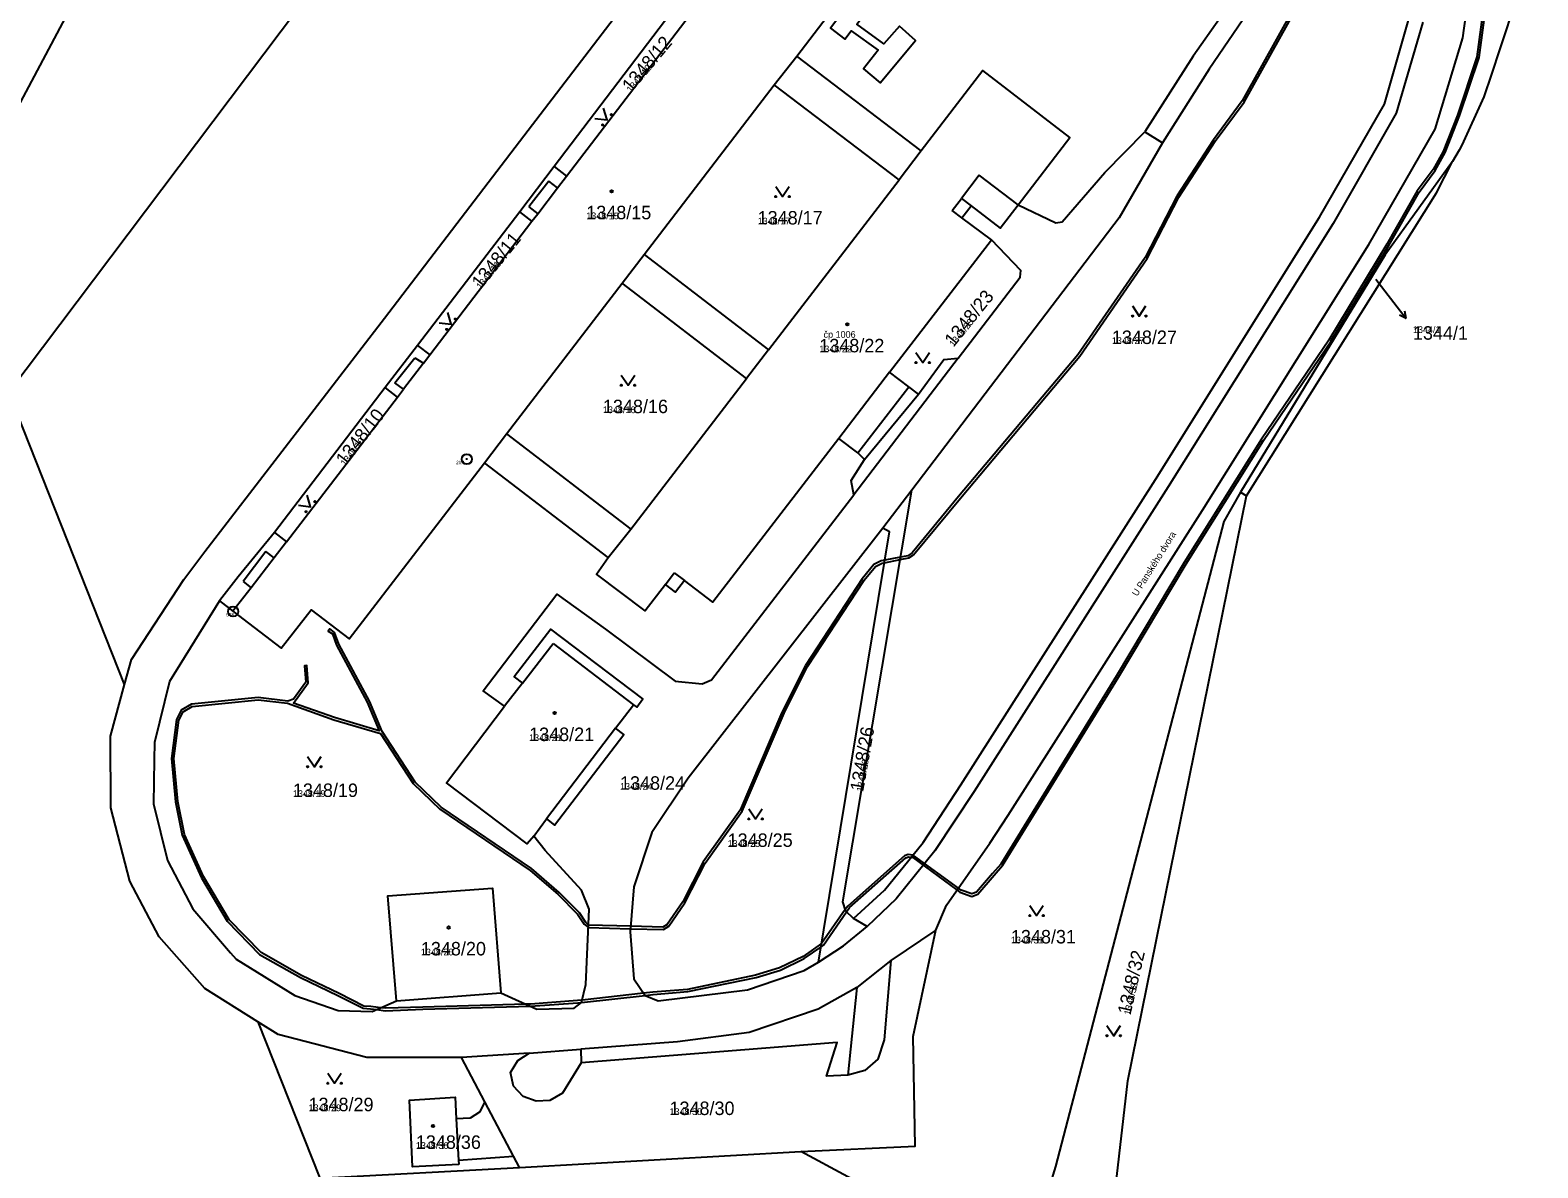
# Model space of a CAD drawing. Extents: x -763628 to -761565, y -976033 to -973833.
# Drawn here: x -762526.1 to -762302.1, y -975750 to -975580.9 of the extents above; entities that cross this region are included whole.
import ezdxf

# ---------------------------------------------------------------- set-up
doc = ezdxf.new("R2010")
doc.units = 0
for name, color, linetype in [('KN_cisla parcel 1000', 7, 'Continuous'), ('KN_cisla parcel 500', 7, 'Continuous'), ('KN_cisla parcel znacky', 7, 'Continuous'), ('KN_cisla popisna 500', 7, 'Continuous'), ('KN_hranice parcel', 7, 'Continuous'), ('KN_popisy', 7, 'Continuous'), ('KN_vecna bremena', 7, 'Continuous'), ('KN_vnitrni kresba parcel', 7, 'Continuous'), ('KN_znacky bodu BP', 7, 'Continuous'), ('KN_znacky budov', 7, 'Continuous'), ('KN_znacky kultur', 7, 'Continuous')]:
    doc.layers.add(name, color=color, linetype=linetype)

msp = doc.modelspace()

# ---------------------------------------------------------------- linework, layer by layer
at = {"layer": 'KN_cisla parcel znacky'}
for p, q in [((-762326.19, -975617.92), (-762323.5, -975621.37)), ((-762323.5, -975621.37), (-762321.65, -975623.74)), ((-762321.65, -975623.74), (-762322.66, -975623.25)), ((-762321.65, -975623.74), (-762321.87, -975622.64))]:
    msp.add_line(p, q, dxfattribs=at)
at = {"layer": 'KN_hranice parcel'}
for p, q in [((-762430.13, -975577.3), (-762448.29, -975601.15)), ((-762415.57, -975589.01), (-762412.23, -975584.75)), ((-762434.9, -975614.23), (-762415.57, -975589.01)), ((-762360.52, -975596), (-762357.89, -975597.63)), ((-762448.29, -975601.15), (-762453.4, -975607.91)), ((-762453.4, -975607.91), (-762468.57, -975627.73)), ((-762438.18, -975618.5), (-762434.9, -975614.23)), ((-762455.34, -975640.87), (-762438.18, -975618.5)), ((-762468.57, -975627.73), (-762473.4, -975634.02)), ((-762473.4, -975634.02), (-762489.85, -975655.55)), ((-762402.15, -975644.69), (-762394.16, -975634.99)), ((-762512.11, -975678.16), (-762527.07, -975640.34)), ((-762458.61, -975645.18), (-762455.34, -975640.87)), ((-762395.12, -975649.27), (-762399.42, -975654.91)), ((-762346.28, -975649.55), (-762345.41, -975650.1)), ((-762471.71, -975725.13), (-762456.21, -975723.94)), ((-762453.43, -975749.91), (-762411.64, -975747.55))]:
    msp.add_line(p, q, dxfattribs=at)
for points in [[(-762330.42, -975473.69), (-762317.88, -975507.36), (-762311.41, -975524.93), (-762304.73, -975541.39), (-762303.13, -975547.49), (-762302.1, -975552.98), (-762302.14, -975557.43), (-762303.44, -975568.09), (-762305.3, -975576.28), (-762307.74, -975583.66), (-762309.01, -975587.42), (-762310.14, -975590.81), (-762313.38, -975597.97), (-762313.79, -975598.72), (-762314.8, -975600.39)], [(-762333.52, -975500.37), (-762331.73, -975527.56), (-762331.77, -975535.62), (-762334.73, -975554.96), (-762337.68, -975562.5), (-762353.31, -975584.75), (-762360.52, -975596)], [(-762403.81, -975712.92), (-762399.17, -975708.68), (-762393.45, -975701.6), (-762387.86, -975693.06), (-762358.94, -975647.65), (-762334.55, -975608.66), (-762324.91, -975591.91), (-762321.34, -975579.42), (-762319.47, -975565.76), (-762318.73, -975551.05), (-762319.32, -975543.45), (-762320.98, -975533.54), (-762329.78, -975508.4)], [(-762329.78, -975508.4), (-762328.72, -975527.52), (-762328.86, -975536.39), (-762332.01, -975556.21), (-762335.17, -975563.53), (-762350.94, -975586.68), (-762357.89, -975597.63)], [(-762553.82, -975649.08), (-762540.26, -975615.89), (-762533.07, -975601.88), (-762520.45, -975578.19), (-762516.33, -975571.64), (-762500.14, -975555.29), (-762476.88, -975542.28), (-762458.41, -975537.49), (-762455.93, -975537.3)], [(-762527.07, -975640.34), (-762529.3, -975634.7), (-762455.93, -975537.3)], [(-762512.11, -975678.16), (-762511.09, -975674.43), (-762503.29, -975662.52), (-762500.18, -975658.38), (-762473.49, -975623.68), (-762452.78, -975596.61), (-762429.65, -975566.34), (-762411.19, -975542.16)], [(-762391.57, -975714.65), (-762389.96, -975710.93), (-762383.53, -975701.73), (-762380.79, -975697.54), (-762351.91, -975652.23), (-762327.24, -975612.72), (-762317.38, -975595.61), (-762313.24, -975582.02), (-762311.08, -975566.3), (-762310.44, -975549.48), (-762310.99, -975542.02)], [(-762412.23, -975584.75), (-762395.81, -975563.25), (-762401.47, -975558.86), (-762397.08, -975553.2)], [(-762389.05, -975556.64), (-762407.21, -975580.61), (-762405.09, -975582.21), (-762404.14, -975580.97), (-762400.11, -975583.85), (-762402.31, -975586.63), (-762399.83, -975588.71), (-762394.6, -975582.41), (-762396.95, -975580.28), (-762399.28, -975582.91), (-762403.29, -975579.99), (-762386.74, -975558.2)], [(-762448.29, -975601.15), (-762446.44, -975602.58), (-762428.22, -975578.78), (-762430.13, -975577.3)], [(-762379.31, -975606.85), (-762371.65, -975596.83), (-762384.57, -975586.9), (-762393.73, -975598.83), (-762412.23, -975584.75)], [(-762434.9, -975614.23), (-762416.41, -975628.38), (-762397.02, -975603.11), (-762415.57, -975589.01)], [(-762379.31, -975606.85), (-762373.75, -975609.52), (-762372.81, -975609.38), (-762366.46, -975602.02), (-762360.52, -975596)], [(-762357.89, -975597.63), (-762364.32, -975608.77), (-762395.12, -975649.27)], [(-762314.8, -975600.39), (-762324.8, -975614.29), (-762346.28, -975649.55)], [(-762345.41, -975650.1), (-762317.14, -975605.07), (-762314.8, -975600.39)], [(-762468.57, -975627.73), (-762466.76, -975629.12), (-762451.59, -975609.3), (-762453.4, -975607.91)], [(-762383.31, -975612.07), (-762387.69, -975608.78), (-762386.33, -975607.01), (-762382.01, -975610.33), (-762379.31, -975606.85)], [(-762394.16, -975634.99), (-762395.55, -975633.92), (-762398.44, -975631.74), (-762383.31, -975612.07)], [(-762394.16, -975634.99), (-762390.36, -975629.84), (-762388.26, -975629.62), (-762379.01, -975617.59), (-762378.92, -975616.61), (-762383.31, -975612.07)], [(-762455.34, -975640.87), (-762436.87, -975655.03), (-762419.7, -975632.66), (-762438.18, -975618.5)], [(-762489.85, -975655.55), (-762488.06, -975656.93), (-762471.58, -975635.42), (-762473.4, -975634.02)], [(-762402.15, -975644.69), (-762403.15, -975643.73), (-762405.95, -975641.6), (-762424.69, -975665.92), (-762428.93, -975662.66), (-762430.26, -975664.4), (-762431.73, -975663.27), (-762434.77, -975667.21), (-762442, -975661.72), (-762440.24, -975659.25), (-762458.61, -975645.18)], [(-762498.03, -975665.72), (-762496.02, -975667.25), (-762488.82, -975672.72), (-762484.39, -975667.05), (-762478.72, -975671.37), (-762458.61, -975645.18)], [(-762455.66, -975681.38), (-762458.82, -975679.07), (-762447.88, -975664.72), (-762440.65, -975669.9), (-762430.29, -975677.65), (-762426.26, -975678.06), (-762424.92, -975677.46), (-762403.74, -975649.97), (-762404.14, -975647.82), (-762402.15, -975644.69)], [(-762403.81, -975712.92), (-762404.94, -975711.83), (-762405.38, -975710.43), (-762395.12, -975649.27)], [(-762346.28, -975649.55), (-762348.77, -975653.9), (-762373.76, -975749.76), (-762377.29, -975761.26)], [(-762358.4, -975762.35), (-762364.98, -975753.83), (-762363.05, -975737.03), (-762345.41, -975650.1)], [(-762399.42, -975654.91), (-762428.35, -975692.05), (-762433.76, -975700.14), (-762436.45, -975708.21), (-762436.96, -975714.87), (-762436.42, -975721.87), (-762434.77, -975724.38), (-762432.81, -975725.13), (-762419.56, -975723.52), (-762411.14, -975720.62), (-762409.02, -975719.4)], [(-762409.02, -975719.4), (-762398.43, -975655.43), (-762399.42, -975654.91)], [(-762489.85, -975655.55), (-762495.21, -975662.13), (-762498.03, -975665.72)], [(-762498.03, -975665.72), (-762505.45, -975677.69), (-762507.65, -975686.76), (-762507.7, -975689.32), (-762507.81, -975695.85), (-762505.74, -975704.27), (-762501.98, -975711.46), (-762496.36, -975717.99), (-762495.53, -975718.95), (-762486.82, -975724.34), (-762480.38, -975726.58), (-762475.32, -975726.73), (-762471.71, -975725.13)], [(-762451.32, -975700.66), (-762449.44, -975698.12), (-762448.23, -975699.03), (-762437.94, -975685.56), (-762439.15, -975684.64), (-762436.48, -975681.15), (-762436.01, -975681.49), (-762435.09, -975680.28), (-762448.76, -975669.9), (-762454.21, -975676.99), (-762452.99, -975677.96), (-762455.66, -975681.38)], [(-762492.29, -975728.27), (-762500.2, -975723.31), (-762506.99, -975715.64), (-762511.31, -975707.37), (-762514.15, -975696.45), (-762514.2, -975685.8), (-762512.11, -975678.16)], [(-762451.32, -975700.66), (-762452.28, -975701.84), (-762464.27, -975692.76), (-762455.66, -975681.38)], [(-762456.21, -975723.94), (-762450.84, -975726.38), (-762445.32, -975726.25), (-762444.22, -975725.42), (-762443.55, -975722.72), (-762443.07, -975711.53), (-762444.19, -975708.72), (-762449.63, -975702.8), (-762451.32, -975700.66)], [(-762471.71, -975725.13), (-762473, -975709.55), (-762457.42, -975708.39), (-762456.21, -975723.94)], [(-762409.02, -975719.4), (-762405.28, -975716.95), (-762401.78, -975714.12), (-762403.81, -975712.92)], [(-762391.57, -975714.65), (-762398.24, -975719.16), (-762399.24, -975730.93), (-762400.18, -975733.81), (-762402.13, -975735.51), (-762404.66, -975736.22), (-762407.82, -975736.35), (-762406.21, -975731.34), (-762444.26, -975734.34), (-762447.04, -975738.85), (-762448.92, -975739.96), (-762450.93, -975740.04), (-762452.86, -975739.35), (-762454.3, -975737.82), (-762454.77, -975735.8), (-762453.68, -975734.03), (-762451.97, -975732.92), (-762462.07, -975733.58)], [(-762411.64, -975747.55), (-762394.63, -975746.77), (-762394.93, -975730.47), (-762391.57, -975714.65)], [(-762462.07, -975733.58), (-762476.09, -975733.56), (-762489.28, -975730.16), (-762492.29, -975728.27)], [(-762492.29, -975728.27), (-762483.1, -975751.5), (-762453.43, -975749.91)], [(-762453.43, -975749.91), (-762454.32, -975748.23), (-762458.6, -975740.15), (-762462.07, -975733.58)], [(-762462.46, -975749.46), (-762469.34, -975749.83), (-762469.79, -975739.89), (-762463.01, -975739.46), (-762462.83, -975742.71), (-762462.49, -975748.84), (-762462.46, -975749.46)], [(-762377.29, -975761.26), (-762390.67, -975758.83), (-762411.64, -975747.55)]]:
    msp.add_lwpolyline(points, dxfattribs=at)
at = {"layer": 'KN_vecna bremena'}
for points in [[(-762335.57, -975572.56), (-762346.03, -975591.41), (-762350.32, -975597.19), (-762355.75, -975605.55), (-762360.45, -975614.66), (-762370.45, -975629.14), (-762388.17, -975650.21), (-762395.1, -975658.58), (-762395.71, -975659), (-762396.79, -975659.21), (-762399.13, -975659.67), (-762399.66, -975659.77), (-762400.76, -975660.3), (-762402.51, -975662.45), (-762410.91, -975675.3), (-762414.42, -975682.28), (-762420.64, -975696.8), (-762426.12, -975704.5), (-762429.16, -975710.42), (-762431.48, -975713.78), (-762432.13, -975714.21), (-762436.9, -975714.07), (-762443.17, -975713.89), (-762443.57, -975713.52), (-762444.53, -975712.06), (-762447.51, -975709.06), (-762451.64, -975705.48), (-762465.06, -975696.36), (-762468.94, -975692.63), (-762473.86, -975685.13), (-762475.74, -975680.59), (-762480.28, -975672.16), (-762480.92, -975670.4), (-762481.63, -975669.86), (-762481.88, -975670.2), (-762481.21, -975670.61), (-762480.6, -975672.3), (-762476.06, -975680.75), (-762474.27, -975685.01), (-762480.9, -975683.06), (-762486.99, -975680.89), (-762484.85, -975677.87), (-762485.01, -975675.33), (-762485.36, -975675.35), (-762485.2, -975677.77), (-762487.03, -975680.33), (-762487.83, -975680.59), (-762492.25, -975680.06), (-762502.19, -975681.07), (-762503.68, -975681.96), (-762504.38, -975683.34), (-762505.16, -975689.12), (-762504.53, -975695.56), (-762503.54, -975700.52), (-762500.69, -975706.85), (-762496.86, -975713.33), (-762492.04, -975718.25), (-762485.99, -975721.7), (-762480.4, -975724.37), (-762476.65, -975726.26), (-762475.56, -975726.35), (-762474.69, -975726.45), (-762473.32, -975726.61), (-762467.79, -975726.41)], [(-762474.05, -975726.17), (-762475.52, -975726.01), (-762476.55, -975725.92), (-762480.24, -975724.05), (-762485.83, -975721.38), (-762491.82, -975717.97), (-762496.58, -975713.11), (-762500.37, -975706.69), (-762503.2, -975700.42), (-762504.19, -975695.5), (-762504.8, -975689.12), (-762504.04, -975683.44), (-762503.42, -975682.2), (-762502.07, -975681.41), (-762492.25, -975680.42), (-762487.91, -975680.93), (-762481, -975683.4), (-762474.08, -975685.43), (-762469.22, -975692.85), (-762465.28, -975696.64), (-762451.86, -975705.76), (-762447.75, -975709.32), (-762444.81, -975712.28), (-762443.83, -975713.76), (-762443.19, -975714.27), (-762436.93, -975714.44), (-762432.03, -975714.57), (-762431.24, -975714.04), (-762428.86, -975710.6), (-762425.82, -975704.68), (-762420.34, -975696.98), (-762414.1, -975682.42), (-762410.61, -975675.48), (-762402.23, -975662.65), (-762400.54, -975660.58), (-762399.54, -975660.11), (-762399.19, -975660.04), (-762396.85, -975659.57), (-762395.57, -975659.32), (-762394.86, -975658.84), (-762387.91, -975650.43), (-762370.17, -975629.36), (-762360.15, -975614.84), (-762355.45, -975605.73), (-762350.04, -975597.39), (-762345.73, -975591.61), (-762335.25, -975572.72)], [(-762309.79, -975574.51), (-762311.17, -975584.87), (-762314.04, -975593.52), (-762316.18, -975598.93), (-762317.64, -975601.58), (-762320.02, -975604.78), (-762324.52, -975612.7), (-762333.17, -975626.96), (-762343.16, -975641.69), (-762354.64, -975660), (-762364.71, -975676.87), (-762381.91, -975704.84), (-762383.14, -975706.23), (-762385.52, -975709), (-762386.19, -975709.25), (-762387.82, -975708.69), (-762388.2, -975708.41), (-762394.86, -975703.54), (-762395, -975703.51), (-762395.65, -975703.38), (-762396.21, -975703.62), (-762404.64, -975711.06), (-762405.01, -975711.59), (-762408.56, -975716.65), (-762411.29, -975718.58), (-762414.78, -975720.25), (-762418.34, -975721.33), (-762428.47, -975723.44), (-762433.62, -975723.88), (-762435, -975724.03), (-762444.13, -975725.04), (-762444.82, -975725.12), (-762451.79, -975725.62), (-762452.47, -975725.64), (-762467.81, -975726.07), (-762473.3, -975726.25), (-762474.05, -975726.17)], [(-762467.79, -975726.41), (-762451.77, -975725.96), (-762444.78, -975725.46), (-762444.22, -975725.42), (-762434.77, -975724.38), (-762433.58, -975724.22), (-762428.41, -975723.78), (-762418.26, -975721.67), (-762414.66, -975720.57), (-762411.11, -975718.88), (-762408.65, -975717.15), (-762408.24, -975716.86), (-762404.82, -975711.94), (-762404.38, -975711.3), (-762396.03, -975703.92), (-762395.61, -975703.74), (-762395.24, -975703.81), (-762395, -975703.86), (-762388.4, -975708.7), (-762387.98, -975709.01), (-762386.19, -975709.63), (-762385.32, -975709.3), (-762382.88, -975706.45), (-762381.63, -975705.04), (-762364.41, -975677.05), (-762354.34, -975660.18), (-762342.86, -975641.89), (-762332.87, -975627.14), (-762324.22, -975612.88), (-762319.72, -975604.98), (-762317.34, -975601.76), (-762315.86, -975599.07), (-762313.72, -975593.64), (-762310.83, -975584.95), (-762309.45, -975574.55)]]:
    msp.add_lwpolyline(points, dxfattribs=at)
at = {"layer": 'KN_vnitrni kresba parcel'}
for p, q in [((-762319.18, -975579.72), (-762323.13, -975593.24)), ((-762323.13, -975593.24), (-762332.54, -975609.63)), ((-762393.73, -975598.83), (-762397.02, -975603.11)), ((-762449.06, -975603.33), (-762452.05, -975607.15)), ((-762447.78, -975604.33), (-762449.06, -975603.33)), ((-762447.78, -975604.33), (-762446.44, -975602.58)), ((-762385.13, -975602.46), (-762387.77, -975605.91)), ((-762379.31, -975606.85), (-762385.13, -975602.46)), ((-762450.72, -975608.17), (-762447.78, -975604.33)), ((-762389.13, -975607.67), (-762387.77, -975605.91)), ((-762387.77, -975605.91), (-762386.33, -975607.01)), ((-762452.05, -975607.15), (-762450.72, -975608.17)), ((-762451.59, -975609.3), (-762450.72, -975608.17)), ((-762387.69, -975608.78), (-762389.13, -975607.67)), ((-762332.54, -975609.63), (-762357.02, -975648.75)), ((-762416.41, -975628.38), (-762419.7, -975632.66)), ((-762471.95, -975633.28), (-762469, -975629.57)), ((-762467.71, -975630.36), (-762470.69, -975634.25)), ((-762469, -975629.57), (-762467.71, -975630.36)), ((-762467.71, -975630.36), (-762466.76, -975629.12)), ((-762388.26, -975629.62), (-762403.74, -975649.97)), ((-762398.44, -975631.74), (-762405.95, -975641.6)), ((-762470.69, -975634.25), (-762471.95, -975633.28)), ((-762471.58, -975635.42), (-762470.69, -975634.25)), ((-762403.15, -975643.73), (-762395.55, -975633.92)), ((-762357.02, -975648.75), (-762385.84, -975694.04)), ((-762440.24, -975659.25), (-762436.87, -975655.03)), ((-762488.06, -975656.93), (-762489.89, -975659.32)), ((-762491.12, -975658.38), (-762494.48, -975662.84)), ((-762489.89, -975659.32), (-762493.28, -975663.76)), ((-762489.89, -975659.32), (-762491.12, -975658.38)), ((-762431.73, -975663.27), (-762430.42, -975661.53)), ((-762430.42, -975661.53), (-762428.93, -975662.66)), ((-762493.28, -975663.76), (-762496.02, -975667.25)), ((-762494.48, -975662.84), (-762493.28, -975663.76)), ((-762452.99, -975677.96), (-762448.44, -975672.06)), ((-762448.44, -975672.06), (-762436.48, -975681.15)), ((-762439.15, -975684.64), (-762449.44, -975698.12)), ((-762385.84, -975694.04), (-762391.73, -975702.84)), ((-762391.73, -975702.84), (-762397.45, -975709.98)), ((-762397.45, -975709.98), (-762401.78, -975714.12)), ((-762398.24, -975719.16), (-762403.28, -975723.18)), ((-762403.28, -975723.18), (-762409.04, -975726.4)), ((-762403.28, -975723.18), (-762404.66, -975736.22)), ((-762409.04, -975726.4), (-762419.32, -975729.86)), ((-762429.95, -975731.23), (-762444.29, -975732.33)), ((-762419.32, -975729.86), (-762429.95, -975731.23)), ((-762451.97, -975732.92), (-762444.29, -975732.33)), ((-762444.29, -975732.33), (-762444.26, -975734.34)), ((-762458.6, -975740.15), (-762459.39, -975741.67)), ((-762460.77, -975742.59), (-762462.83, -975742.71)), ((-762459.39, -975741.67), (-762460.77, -975742.59)), ((-762462.49, -975748.84), (-762454.32, -975748.23))]:
    msp.add_line(p, q, dxfattribs=at)
at = {"layer": 'KN_znacky bodu BP'}
for centre, radius in [((-762461.26, -975644.64), 0.75), ((-762461.26, -975644.64), 0.03), ((-762495.97, -975667.27), 0.75), ((-762495.97, -975667.27), 0.03)]:
    msp.add_circle(centre, radius, dxfattribs=at)
at = {"layer": 'KN_znacky budov'}
for centre in [(-762439.75, -975604.84), (-762404.72, -975624.62), (-762448.21, -975682.39), (-762463.96, -975714.25), (-762466.27, -975743.74)]:
    msp.add_circle(centre, 0.175, dxfattribs=at)
at = {"layer": 'KN_znacky kultur'}
for points in [[(-762442.21, -975594.01), (-762440.42, -975594.21), (-762440.93, -975592.48)], [(-762415.34, -975604.12), (-762414.34, -975605.62), (-762413.34, -975604.12)], [(-762465.38, -975624.39), (-762463.59, -975624.59), (-762464.1, -975622.86)], [(-762362.33, -975621.88), (-762361.33, -975623.38), (-762360.33, -975621.88)], [(-762394.51, -975628.8), (-762393.51, -975630.3), (-762392.51, -975628.8)], [(-762438.3, -975632.16), (-762437.3, -975633.66), (-762436.3, -975632.16)], [(-762486.28, -975651.49), (-762484.49, -975651.72), (-762484.97, -975649.98)], [(-762484.91, -975688.85), (-762483.91, -975690.35), (-762482.91, -975688.85)], [(-762419.35, -975696.62), (-762418.35, -975698.12), (-762417.35, -975696.62)], [(-762377.59, -975710.97), (-762376.59, -975712.47), (-762375.59, -975710.97)], [(-762366.13, -975728.83), (-762365.13, -975730.33), (-762364.13, -975728.83)], [(-762481.91, -975735.9), (-762480.91, -975737.4), (-762479.91, -975735.9)]]:
    msp.add_lwpolyline(points, dxfattribs=at)
for centre in [(-762441.06, -975594.98), (-762439.78, -975593.44), (-762415.34, -975605.62), (-762413.34, -975605.62), (-762462.95, -975623.82), (-762362.33, -975623.38), (-762360.33, -975623.38), (-762464.23, -975625.36), (-762394.51, -975630.3), (-762392.51, -975630.3), (-762438.3, -975633.66), (-762436.3, -975633.66), (-762483.83, -975650.96), (-762485.15, -975652.47), (-762484.91, -975690.35), (-762482.91, -975690.35), (-762419.35, -975698.12), (-762417.35, -975698.12), (-762377.59, -975712.47), (-762375.59, -975712.47), (-762366.13, -975730.33), (-762364.13, -975730.33), (-762481.91, -975737.4), (-762479.91, -975737.4)]:
    msp.add_circle(centre, 0.1, dxfattribs=at)

# ---------------------------------------------------------------- texts
at = {"layer": 'KN_cisla parcel 1000'}
for s, rotation, p in [('1348/12', 50, (-762436.84, -975590.24)), ('1348/11', 51, (-762459.17, -975619.47)), ('1348/23', 51, (-762388.9, -975628.04)), ('1348/10', 52, (-762479.32, -975645.76)), ('1348/26', 80, (-762402.36, -975694.13)), ('1348/32', 77, (-762362.64, -975727.33))]:
    msp.add_text(s, height=2, rotation=rotation, dxfattribs=at).set_placement(p)
for s, p in [('1348/15', (-762443.51, -975608.99)), ('1348/17', (-762418.04, -975609.77)), ('1348/27', (-762365.4, -975627.53)), ('1344/1', (-762320.66, -975626.89)), ('1348/22', (-762408.88, -975628.77)), ('1348/16', (-762441.03, -975637.81)), ('1348/21', (-762452, -975686.54)), ('1348/19', (-762487.1, -975694.85)), ('1348/24', (-762438.49, -975693.78)), ('1348/25', (-762422.5, -975702.27)), ('1348/31', (-762380.4, -975716.62)), ('1348/20', (-762468.08, -975718.4)), ('1348/29', (-762484.78, -975741.55)), ('1348/30', (-762431.14, -975742.12)), ('1348/36', (-762468.83, -975747.15))]:
    msp.add_text(s, height=2, dxfattribs=at).set_placement(p)
at = {"layer": 'KN_cisla parcel 500'}
for s, rotation, p in [('1348/12', 50, (-762436.84, -975590.24)), ('1348/11', 51, (-762459.17, -975619.47)), ('1348/23', 51, (-762388.9, -975628.04)), ('1348/10', 52, (-762479.32, -975645.76)), ('1348/26', 80, (-762402.36, -975694.13)), ('1348/32', 77, (-762362.64, -975727.33))]:
    msp.add_text(s, height=1, rotation=rotation, dxfattribs=at).set_placement(p)
for s, p in [('1348/15', (-762443.51, -975608.99)), ('1348/17', (-762418.04, -975609.77)), ('1344/1', (-762320.66, -975625.89)), ('1348/22', (-762408.88, -975628.77)), ('1348/27', (-762365.4, -975627.53)), ('1348/16', (-762441.03, -975637.81)), ('1348/21', (-762452, -975686.54)), ('1348/24', (-762438.49, -975693.78)), ('1348/19', (-762487.1, -975694.85)), ('1348/25', (-762422.5, -975702.27)), ('1348/31', (-762380.4, -975716.62)), ('1348/20', (-762468.08, -975718.4)), ('1348/29', (-762484.78, -975741.55)), ('1348/30', (-762431.14, -975742.12)), ('1348/36', (-762468.83, -975747.15))]:
    msp.add_text(s, height=1, dxfattribs=at).set_placement(p)
at = {"layer": 'KN_cisla popisna 500'}
msp.add_text('čp 1006', height=1, dxfattribs=at).set_placement((-762408.24, -975626.61))
at = {"layer": 'KN_popisy'}
msp.add_text('U Panského dvora', height=1, rotation=58, dxfattribs=at).set_placement((-762361.64, -975665.11))
at = {"layer": 'KN_znacky bodu BP'}
for s, p in [('20.1', (-762462.85, -975645.39)), ('578', (-762497.01, -975668.02))]:
    msp.add_text(s, height=0.5, dxfattribs=at).set_placement(p)

doc.saveas('drawing.dxf')
